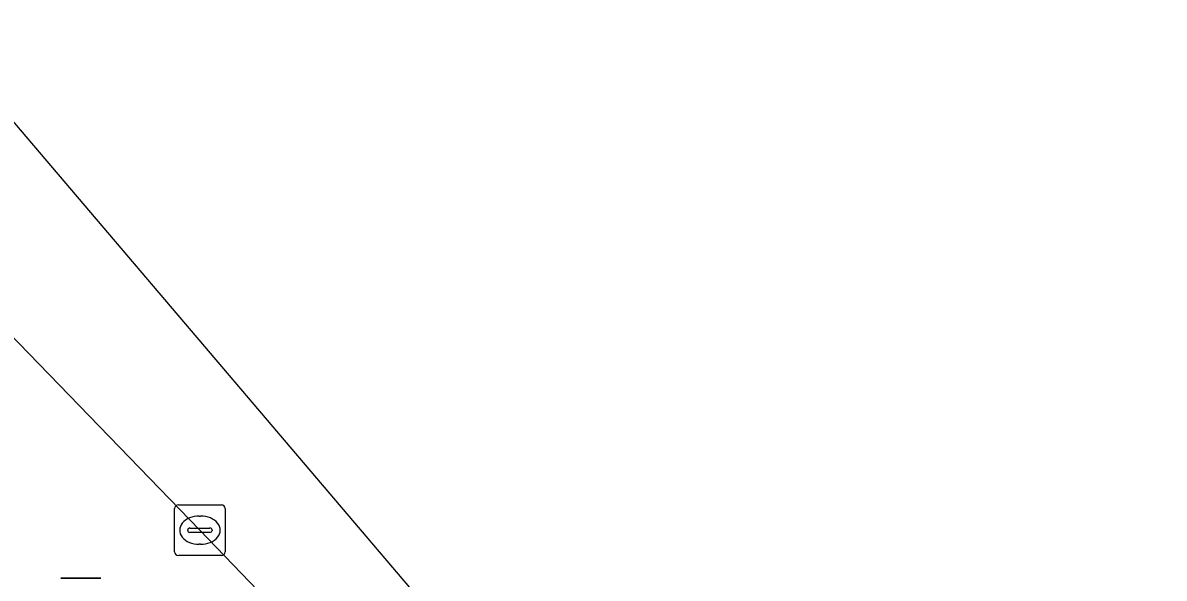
# Model space of a CAD drawing. Extents: x 160663 to 161506, y 382245 to 383291.
# Drawn here: x 161252.72 to 161275.3, y 383122.29 to 383133.27 of the extents above; entities that cross this region are included whole.
import ezdxf

# ---------------------------------------------------------------- set-up
doc = ezdxf.new("R2010")
doc.units = 0
for name, color, linetype in [('IMGEO_Afvalbak', 7, 'Continuous'), ('IMGEO_Berm_open', 7, 'Continuous'), ('IMGEO_Fietspad_gesloten', 7, 'Continuous'), ('IMGEO_Kolk', 7, 'Continuous'), ('IMGEO_Rijbaan_lokaal_gesloten', 7, 'Continuous'), ('IMGEO_Voetpad_open', 7, 'Continuous')]:
    doc.layers.add(name, color=color, linetype=linetype)

msp = doc.modelspace()

# ---------------------------------------------------------------- linework, layer by layer
at = {"layer": 'IMGEO_Afvalbak'}
for p, q in [((161253.478, 383122.289), (161254.268, 383122.289)), ((161254.268, 383122.289), (161253.478, 383122.289))]:
    msp.add_line(p, q, dxfattribs=at)
at = {"layer": 'IMGEO_Berm_open'}
msp.add_lwpolyline([(161259.35, 383119.99), (161256.228, 383123.238), (161243.487, 383136.403), (161234.997, 383145.159)], dxfattribs=at)
msp.add_arc((161202.322, 383078.475), 66.111, 37.29984, 42.89554, dxfattribs=at)
at = {"layer": 'IMGEO_Fietspad_gesloten'}
for centre, radius, start, end in [((161202.322, 383078.475), 66.111, 37.29984, 42.89554), ((161204.653, 383080.603), 60.883, 36.69561, 43.8348)]:
    msp.add_arc(centre, radius, start, end, dxfattribs=at)
at = {"layer": 'IMGEO_Kolk'}
for p, q in [((161255.727, 383122.812), (161255.727, 383123.664)), ((161255.802, 383123.738), (161256.654, 383123.738)), ((161256.728, 383123.664), (161256.728, 383122.812)), ((161256.215, 383123.518), (161256.24, 383123.518)), ((161255.986, 383123.232), (161255.986, 383123.244)), ((161256.424, 383123.195), (161256.026, 383123.195)), ((161256.029, 383123.281), (161256.427, 383123.281)), ((161256.47, 383123.244), (161256.47, 383123.232)), ((161256.238, 383122.958), (161256.213, 383122.958)), ((161256.654, 383122.738), (161255.802, 383122.738))]:
    msp.add_line(p, q, dxfattribs=at)
for points in [[(161255.727, 383122.812), (161255.727, 383123.664)], [(161255.802, 383123.738), (161256.654, 383123.738)], [(161256.728, 383123.664), (161256.728, 383122.812)], [(161256.654, 383122.738), (161255.802, 383122.738)]]:
    msp.add_lwpolyline(points, dxfattribs=at)
for centre, radius, start, end in [((161255.804, 383123.662), 0.0765, 91.552, 178.448), ((161255.804, 383123.662), 0.0765, 91.552, 178.448), ((161256.652, 383123.662), 0.0765, 1.552, 88.448), ((161256.652, 383123.662), 0.0765, 1.552, 88.448), ((161256.026, 383123.241), 0.0403, 85.8775, 175.7526), ((161256.023, 383123.231), 0.0366, 178.938, 274.7102), ((161256.427, 383123.238), 0.043, 264.8664, 352.4533), ((161256.431, 383123.243), 0.0386, 1.7309, 96.639), ((161255.804, 383122.814), 0.0765, 181.552, 268.448), ((161255.804, 383122.814), 0.0765, 181.552, 268.448), ((161256.652, 383122.814), 0.0765, 271.552, 358.448), ((161256.652, 383122.814), 0.0765, 271.552, 358.448)]:
    msp.add_arc(centre, radius, start, end, dxfattribs=at)
for centre, major_axis, ratio, start_param, end_param in [((161256.214, 383123.238), (-0.387, 0.002), 0.722429, 4.712389, 7.853982), ((161256.239, 383123.238), (-0.39, 0.002), 0.717154, 1.570796, 4.712389)]:
    msp.add_ellipse(centre, major_axis=major_axis, ratio=ratio, start_param=start_param, end_param=end_param, dxfattribs=at)
at = {"layer": 'IMGEO_Rijbaan_lokaal_gesloten'}
msp.add_lwpolyline([(161307.272, 383066.988), (161235.276, 383151.613), (161231.946, 383148.277), (161232.866, 383147.336), (161234.997, 383145.159), (161243.487, 383136.403), (161256.228, 383123.238), (161259.35, 383119.99), (161262.388, 383116.433), (161271.813, 383104.508)], dxfattribs=at)
at = {"layer": 'IMGEO_Voetpad_open'}
msp.add_arc((161204.653, 383080.603), 60.883, 36.69561, 43.8348, dxfattribs=at)

doc.saveas('drawing.dxf')
